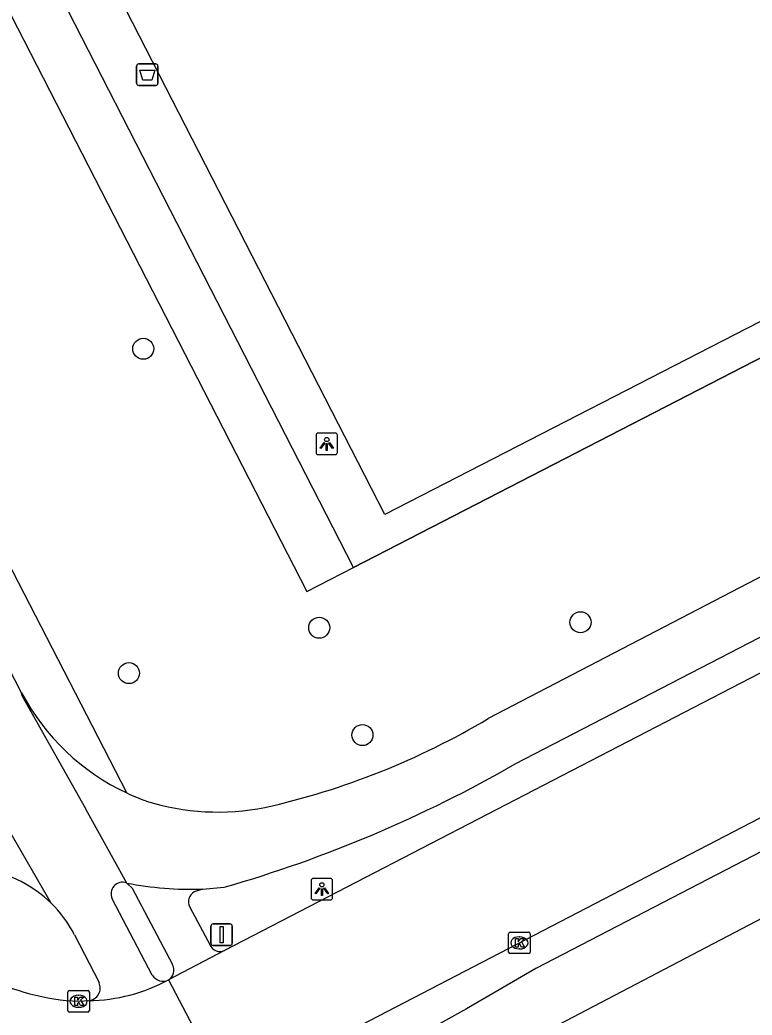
# Model space of a CAD drawing. Extents: x 158838 to 160074, y 386376 to 387776.
# Drawn here: x 159241.91 to 159275.97, y 387146.5 to 387192.8 of the extents above; entities that cross this region are included whole.
import ezdxf

# ---------------------------------------------------------------- set-up
doc = ezdxf.new("R2010")
doc.units = 0
for name, color, linetype in [('IMGEO_Afvalbak', 7, 'Continuous'), ('IMGEO_Boom', 7, 'Continuous'), ('IMGEO_Fietspad_gesloten', 7, 'Continuous'), ('IMGEO_Fietspad_open', 7, 'Continuous'), ('IMGEO_Groenvoorziening', 7, 'Continuous'), ('IMGEO_Hek', 7, 'Continuous'), ('IMGEO_Kolk', 7, 'Continuous'), ('IMGEO_Lichtpunt', 7, 'Continuous'), ('IMGEO_Rijbaan_lokaal_gesloten', 7, 'Continuous'), ('IMGEO_Verkeersbordpaal', 7, 'Continuous'), ('IMGEO_Voetpad_open', 7, 'Continuous')]:
    doc.layers.add(name, color=color, linetype=linetype)

msp = doc.modelspace()

# ---------------------------------------------------------------- linework, layer by layer
at = {"layer": 'IMGEO_Afvalbak'}
for p, q in [((159247.339, 387189.848), (159247.339, 387190.648)), ((159247.339, 387190.648), (159247.339, 387189.848)), ((159247.439, 387190.748), (159248.229, 387190.748)), ((159248.229, 387190.748), (159247.439, 387190.748)), ((159248.329, 387190.648), (159248.329, 387189.848)), ((159248.329, 387189.848), (159248.329, 387190.648)), ((159248.229, 387189.748), (159247.439, 387189.748)), ((159247.439, 387189.748), (159248.229, 387189.748))]:
    msp.add_line(p, q, dxfattribs=at)
msp.add_lwpolyline([(159247.482, 387190.462), (159248.186, 387190.462), (159248.037, 387189.992), (159247.631, 387189.992), (159247.482, 387190.462)], dxfattribs=at)
for centre, start, end in [((159247.439, 387190.648), 90, 180), ((159247.439, 387190.648), 90, 180), ((159248.229, 387190.648), 0, 90), ((159248.229, 387190.648), 360, 90), ((159247.439, 387189.848), 180, 270), ((159247.439, 387189.848), 180, 270), ((159248.229, 387189.848), 270, 0), ((159248.229, 387189.848), 270, 0)]:
    msp.add_arc(centre, 0.1, start, end, dxfattribs=at)
at = {"layer": 'IMGEO_Boom'}
for centre in [(159247.646, 387177.499), (159267.987, 387164.776), (159255.831, 387164.521), (159246.979, 387162.41), (159257.843, 387159.53)]:
    msp.add_circle(centre, 0.489, dxfattribs=at)
at = {"layer": 'IMGEO_Fietspad_gesloten'}
for points in [[(159326.874, 387193.134), (159263.698, 387160.298)], [(159264.95, 387158.185), (159328.041, 387190.817)], [(159332.016, 387182.933), (159265.916, 387148.672), (159262.691, 387146.795)], [(159260.733, 387142.792), (159296.177, 387161.357), (159333.229, 387180.454)], [(159246.877, 387152.643), (159244.976, 387156.087), (159244.971, 387156.096), (159242.006, 387161.355), (159241.987, 387161.499)], [(159239.964, 387157.559), (159243.352, 387151.72)], [(159250.395, 387152.359), (159251.414, 387152.451)]]:
    msp.add_lwpolyline(points, dxfattribs=at)
for centre, radius, start, end in [((159251.383, 387166.456), 10.623, 207.817, 244.9277), ((159245.523, 387190.835), 35.537, 282.6473, 300.7596), ((159234.493, 387211.24), 61.176, 286.05739, 299.85872), ((159251.534, 387166.816), 11.013, 245.009, 250.0771), ((159251.133, 387167.143), 11.195, 252.5777, 281.1833), ((159239.375, 387147.645), 5.694, 45.6995, 113.5925), ((159249.975, 387169.082), 16.729, 259.3292, 271.4401), ((159275.078, 387123.126), 26.714, 117.6256, 134.0922)]:
    msp.add_arc(centre, radius, start, end, dxfattribs=at)
at = {"layer": 'IMGEO_Fietspad_open'}
for points in [[(159241.987, 387161.499), (159241.072, 387163.276), (159239.654, 387165.944), (159224.192, 387195.365), (159212.826, 387217.468), (159196.082, 387250), (159193.579, 387254.862), (159185.609, 387270.852), (159175.995, 387292.396), (159167.405, 387314.468), (159164.73, 387321.295), (159159.918, 387334.918), (159154.676, 387349.669), (159151.45, 387360.212), (159147.299, 387371.842)], [(159248.067, 387148.363), (159246.206, 387151.908)], [(159244.442, 387150.242), (159245.588, 387148.011)]]:
    msp.add_lwpolyline(points, dxfattribs=at)
for centre, radius, start, end in [((159246.676, 387152.152), 0.53, 67.7444, 207.4681), ((159239.367, 387147.64), 5.703, 27.1431, 45.6732), ((159248.564, 387148.659), 0.578, 210.8061, 296.784), ((159245.054, 387147.763), 0.589, 275.598, 24.8679)]:
    msp.add_arc(centre, radius, start, end, dxfattribs=at)
at = {"layer": 'IMGEO_Groenvoorziening'}
msp.add_lwpolyline([(159224.36, 387402.222), (159224.03, 387402.865), (159159.729, 387369.196), (159208.786, 387274.075), (159201.998, 387269.928), (159255.258, 387166.205), (159257.42, 387167.319)], dxfattribs=at)
at = {"layer": 'IMGEO_Hek'}
for points in [[(159224.03, 387402.865), (159159.729, 387369.196), (159208.786, 387274.075), (159201.998, 387269.928), (159255.258, 387166.205), (159257.42, 387167.319)], [(159257.42, 387167.319), (159322.717, 387200.95)]]:
    msp.add_lwpolyline(points, dxfattribs=at)
at = {"layer": 'IMGEO_Kolk'}
for p, q in [((159264.719, 387150.362), (159265.571, 387150.362)), ((159264.644, 387149.436), (159264.644, 387150.288)), ((159265.132, 387150.142), (159265.157, 387150.142)), ((159265.645, 387150.288), (159265.645, 387149.436)), ((159265.155, 387149.582), (159265.13, 387149.582)), ((159265.571, 387149.362), (159264.719, 387149.362)), ((159244.212, 387147.644), (159245.064, 387147.644)), ((159244.137, 387146.718), (159244.137, 387147.57)), ((159244.625, 387147.424), (159244.65, 387147.424)), ((159245.138, 387147.57), (159245.138, 387146.718)), ((159244.648, 387146.864), (159244.623, 387146.864)), ((159245.064, 387146.644), (159244.212, 387146.644))]:
    msp.add_line(p, q, dxfattribs=at)
for points in [[(159264.719, 387150.362), (159265.571, 387150.362)], [(159264.644, 387149.436), (159264.644, 387150.288)], [(159264.965, 387150.062), (159265.088, 387150.062), (159265.088, 387149.911), (159265.218, 387150.062), (159265.382, 387150.062), (159265.236, 387149.911), (159265.389, 387149.662), (159265.237, 387149.662), (159265.152, 387149.826), (159265.088, 387149.759), (159265.088, 387149.662), (159264.965, 387149.662), (159264.965, 387150.062)], [(159265.645, 387150.288), (159265.645, 387149.436)], [(159265.571, 387149.362), (159264.719, 387149.362)], [(159244.212, 387147.644), (159245.064, 387147.644)], [(159244.137, 387146.718), (159244.137, 387147.57)], [(159244.458, 387147.344), (159244.581, 387147.344), (159244.581, 387147.193), (159244.711, 387147.344), (159244.875, 387147.344), (159244.729, 387147.193), (159244.882, 387146.944), (159244.73, 387146.944), (159244.645, 387147.108), (159244.581, 387147.041), (159244.581, 387146.944), (159244.458, 387146.944), (159244.458, 387147.344)], [(159245.138, 387147.57), (159245.138, 387146.718)], [(159245.064, 387146.644), (159244.212, 387146.644)]]:
    msp.add_lwpolyline(points, dxfattribs=at)
for centre, start, end in [((159264.721, 387150.286), 91.552, 178.448), ((159264.721, 387150.286), 91.552, 178.448), ((159265.569, 387150.286), 1.552, 88.448), ((159265.569, 387150.286), 1.552, 88.448), ((159264.721, 387149.438), 181.552, 268.448), ((159264.721, 387149.438), 181.552, 268.448), ((159265.569, 387149.438), 271.552, 358.448), ((159265.569, 387149.438), 271.552, 358.448), ((159244.214, 387147.568), 91.552, 178.448), ((159244.214, 387147.568), 91.552, 178.448), ((159245.062, 387147.568), 1.552, 88.448), ((159245.062, 387147.568), 1.552, 88.448), ((159244.214, 387146.72), 181.552, 268.448), ((159244.214, 387146.72), 181.552, 268.448), ((159245.062, 387146.72), 271.552, 358.448), ((159245.062, 387146.72), 271.552, 358.448)]:
    msp.add_arc(centre, 0.0765, start, end, dxfattribs=at)
for centre, major_axis, ratio, start_param, end_param in [((159265.131, 387149.862), (-0.387, 0.002), 0.722429, 4.712389, 7.853982), ((159265.156, 387149.862), (-0.39, 0.002), 0.717154, 1.570796, 4.712389), ((159244.624, 387147.144), (-0.387, 0.002), 0.722429, 4.712389, 7.853982), ((159244.649, 387147.144), (-0.39, 0.002), 0.717154, 1.570796, 4.712389)]:
    msp.add_ellipse(centre, major_axis=major_axis, ratio=ratio, start_param=start_param, end_param=end_param, dxfattribs=at)
at = {"layer": 'IMGEO_Lichtpunt'}
for p, q in [((159256.585, 387173.574), (159255.777, 387173.574)), ((159256.585, 387173.574), (159255.777, 387173.574)), ((159255.683, 387173.479), (159255.683, 387172.672)), ((159255.683, 387173.479), (159255.683, 387172.672)), ((159256.679, 387172.672), (159256.679, 387173.479)), ((159256.679, 387172.672), (159256.679, 387173.479)), ((159255.777, 387172.578), (159256.585, 387172.578)), ((159255.777, 387172.578), (159256.585, 387172.578)), ((159255.455, 387152.765), (159255.455, 387151.958)), ((159255.455, 387152.765), (159255.455, 387151.958)), ((159256.357, 387152.86), (159255.549, 387152.86)), ((159256.357, 387152.86), (159255.549, 387152.86)), ((159256.451, 387151.958), (159256.451, 387152.765)), ((159256.451, 387151.958), (159256.451, 387152.765)), ((159255.549, 387151.864), (159256.357, 387151.864)), ((159255.549, 387151.864), (159256.357, 387151.864))]:
    msp.add_line(p, q, dxfattribs=at)
for points in [[(159256.057, 387173.143), (159256.096, 387173.115), (159255.908, 387172.853), (159255.87, 387172.88), (159256.057, 387173.143)], [(159256.159, 387173.095), (159256.206, 387173.095), (159256.206, 387172.773), (159256.159, 387172.773), (159256.159, 387173.095)], [(159256.269, 387173.115), (159256.307, 387173.142), (159256.494, 387172.88), (159256.455, 387172.852), (159256.269, 387173.115)], [(159255.829, 387152.429), (159255.868, 387152.401), (159255.68, 387152.139), (159255.642, 387152.166), (159255.829, 387152.429)], [(159255.931, 387152.381), (159255.978, 387152.381), (159255.978, 387152.059), (159255.931, 387152.059), (159255.931, 387152.381)], [(159256.041, 387152.401), (159256.079, 387152.428), (159256.266, 387152.166), (159256.227, 387152.138), (159256.041, 387152.401)]]:
    msp.add_lwpolyline(points, dxfattribs=at)
for centre in [(159256.182, 387173.277), (159255.954, 387152.563)]:
    msp.add_circle(centre, 0.0994, dxfattribs=at)
for centre, start, end in [((159255.777, 387173.479), 90, 180), ((159255.777, 387173.479), 90, 180), ((159256.585, 387173.479), 0, 90), ((159256.585, 387173.479), 0, 90), ((159255.777, 387172.672), 180, 270), ((159255.777, 387172.672), 180, 270), ((159256.585, 387172.672), 270, 0), ((159256.585, 387172.672), 270, 360), ((159255.549, 387152.765), 90, 180), ((159255.549, 387152.765), 90, 180), ((159256.357, 387152.765), 0, 90), ((159256.357, 387152.765), 0, 90), ((159255.549, 387151.958), 180, 270), ((159255.549, 387151.958), 180, 270), ((159256.357, 387151.958), 270, 0), ((159256.357, 387151.958), 270, 360)]:
    msp.add_arc(centre, 0.0946, start, end, dxfattribs=at)
at = {"layer": 'IMGEO_Rijbaan_lokaal_gesloten'}
for points in [[(159327.803, 387189.055), (159251.43, 387149.504)], [(159254.151, 387144.153), (159304.545, 387170.319), (159330.468, 387183.657)], [(159251.43, 387149.504), (159248.824, 387148.143)], [(159248.824, 387148.143), (159251.607, 387142.822)], [(159244.638, 387147.144), (159245.111, 387147.177)]]:
    msp.add_lwpolyline(points, dxfattribs=at)
for centre, radius, start, end in [((159245.158, 387158.06), 10.928, 219.2597, 267.2702), ((159245.012, 387155.175), 7.998, 270.7062, 298.4602)]:
    msp.add_arc(centre, radius, start, end, dxfattribs=at)
at = {"layer": 'IMGEO_Verkeersbordpaal'}
for p, q in [((159250.797, 387149.846), (159250.797, 387150.646)), ((159250.797, 387150.646), (159250.797, 387149.846)), ((159250.897, 387150.746), (159251.687, 387150.746)), ((159251.687, 387150.746), (159250.897, 387150.746)), ((159251.787, 387150.646), (159251.787, 387149.846)), ((159251.787, 387149.846), (159251.787, 387150.646)), ((159251.687, 387149.746), (159250.897, 387149.746)), ((159250.897, 387149.746), (159251.687, 387149.746))]:
    msp.add_line(p, q, dxfattribs=at)
msp.add_lwpolyline([(159251.217, 387150.621), (159251.367, 387150.621), (159251.367, 387149.871), (159251.217, 387149.871), (159251.217, 387150.621)], dxfattribs=at)
for centre, start, end in [((159250.897, 387150.646), 90, 180), ((159250.897, 387150.646), 90, 180), ((159251.687, 387150.646), 0, 90), ((159251.687, 387150.646), 360, 90), ((159250.897, 387149.846), 180, 270), ((159250.897, 387149.846), 180, 270), ((159251.687, 387149.846), 270, 0), ((159251.687, 387149.846), 270, 0)]:
    msp.add_arc(centre, 0.1, start, end, dxfattribs=at)
at = {"layer": 'IMGEO_Voetpad_open'}
for points in [[(159257.42, 387167.319), (159205.883, 387267.861), (159271.329, 387301.63), (159270.192, 387303.833), (159271.952, 387304.725), (159271.785, 387305.054), (159271.465, 387305.683)], [(159322.176, 387202.294), (159299.979, 387190.897), (159281.332, 387181.323), (159258.877, 387169.794), (159208.831, 387267.369), (159272.214, 387299.953), (159322.176, 387202.294)], [(159246.881, 387156.834), (159226.411, 387196.562), (159215.22, 387218.31), (159214.955, 387218.871), (159198.929, 387250), (159195.784, 387256.11), (159187.875, 387272.043)], [(159326.874, 387193.134), (159325.643, 387195.34), (159324.449, 387197.558), (159323.504, 387197.167), (159323.006, 387198.253), (159323.872, 387198.691), (159322.717, 387200.95), (159257.42, 387167.319)], [(159249.014, 387148.844), (159247.149, 387152.391), (159246.877, 387152.643)], [(159250.395, 387152.359), (159250.017, 387152.232)], [(159249.805, 387151.529), (159250.758, 387149.762)]]:
    msp.add_lwpolyline(points, dxfattribs=at)
for centre, radius, start, end in [((159250.272, 387151.772), 0.526, 118.991, 207.4461), ((159251.218, 387149.956), 0.499, 202.8785, 295.115), ((159248.546, 387148.594), 0.53, 301.5831, 28.0866)]:
    msp.add_arc(centre, radius, start, end, dxfattribs=at)

doc.saveas('drawing.dxf')
